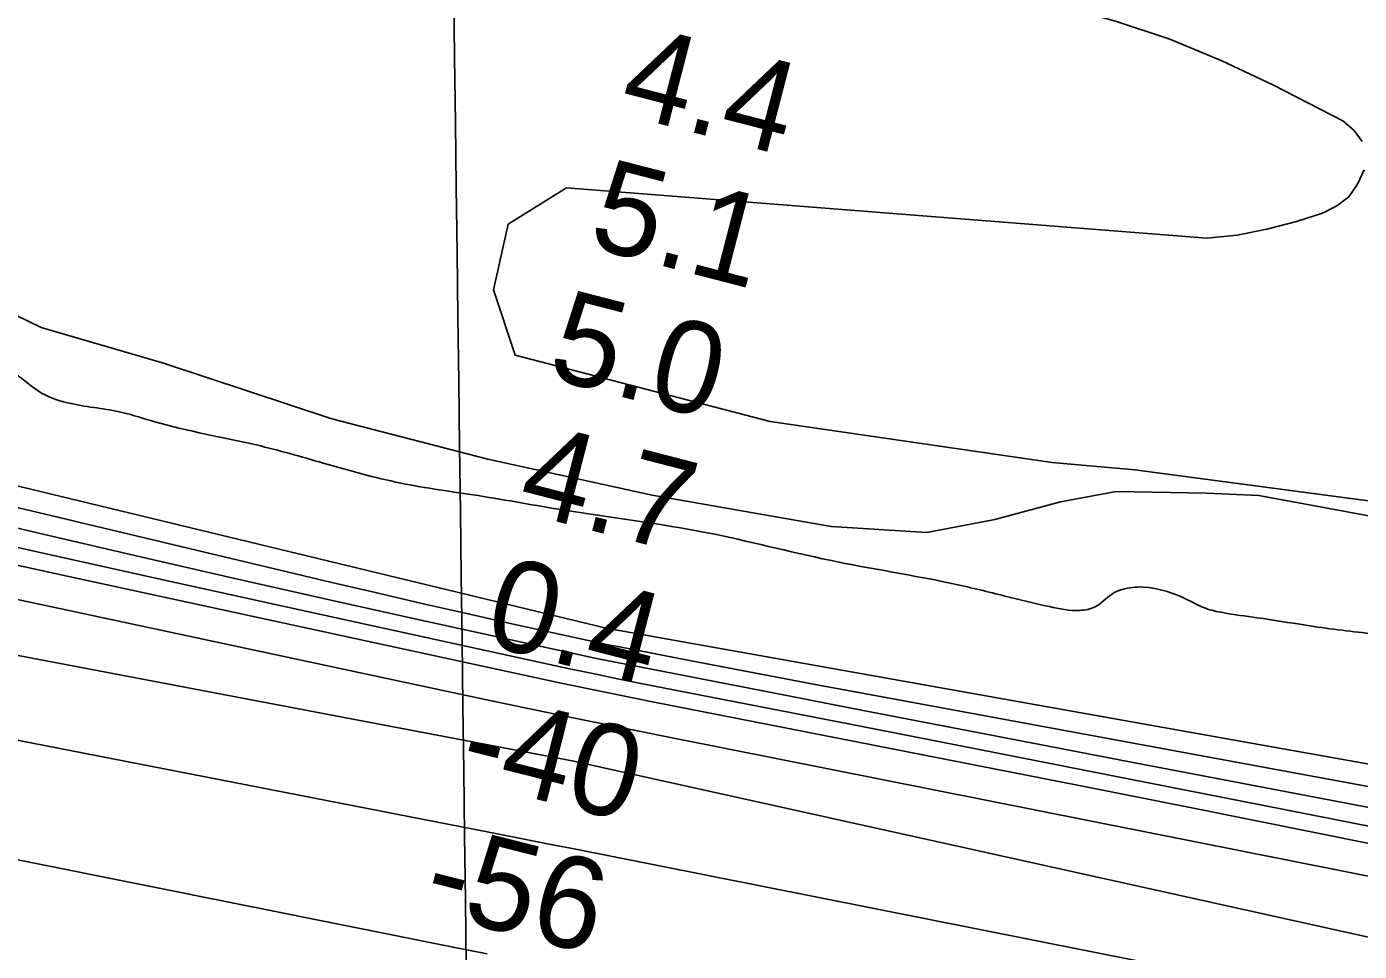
# Model space of a CAD drawing. Extents: x 3734862 to 3772949, y 391520 to 417239.
# Drawn here: x 3751881 to 3752854, y 404891 to 405567 of the extents above; entities that cross this region are included whole.
import ezdxf

# ---------------------------------------------------------------- set-up
doc = ezdxf.new("R2010")
doc.units = 0
for name, color, linetype in [('V-GRID-MAJR', 7, 'Continuous'), ('V-RIVR-EDGE', 7, 'Continuous'), ('V-RIVR-RANG', 7, 'Continuous'), ('V-SITE-VEGE', 7, 'Continuous'), ('V-TOPO-DPTH', 7, 'Continuous'), ('V-TOPO-MAJR', 7, 'Continuous'), ('V-TOPO-MINR', 7, 'Continuous'), ('V-TOPO-WATR', 7, 'Continuous')]:
    doc.layers.add(name, color=color, linetype=linetype)

msp = doc.modelspace()

# ---------------------------------------------------------------- linework, layer by layer
at = {"layer": 'V-GRID-MAJR'}
msp.add_spline([(3752303.87, 397025.23), (3752225.46, 403082.16), (3752147, 409142.46), (3752068.55, 415202.76), (3752068.51, 415206.12)], degree=3, dxfattribs=at)
at = {"layer": 'V-RIVR-EDGE'}
msp.add_spline([(3746931.66, 406550.36), (3746966.45, 406541.23), (3747000.34, 406533.46), (3747028.37, 406531.13), (3747049.17, 406530.63), (3747079.91, 406527.39), (3747121.04, 406521.86), (3747141.38, 406516.39), (3747167.58, 406506.37), (3747191.08, 406503.15), (3747219.1, 406497.2), (3747265.65, 406490.3), (3747293.23, 406486.17), (3747333.45, 406477.93), (3747365.52, 406463.83), (3747391.74, 406461.96), (3747413.44, 406460.55), (3747443.72, 406454.6), (3747492.52, 406444.53), (3747522.35, 406436.32), (3747568.89, 406426.25), (3747592.4, 406424.39), (3747623.13, 406416.17), (3747654.32, 406411.57), (3747685.5, 406405.62), (3747720.3, 406400.56), (3747756.46, 406392.33), (3747788.99, 406384.56), (3747817.02, 406379.97), (3747892.94, 406362.6), (3747922.32, 406361.62), (3747961.19, 406354.75), (3747996.43, 406343.81), (3748029.42, 406335.13), (3748075.06, 406323.27), (3748106.68, 406312.79), (3748130.63, 406304.14), (3748172.65, 406292.28), (3748240.43, 406277.19), (3748299.64, 406266.64), (3748356.59, 406256.55), (3748411.73, 406249.18), (3748447.9, 406247.74), (3748494.46, 406240.84), (3748519.75, 406230.83), (3748547.32, 406222.62), (3748571.28, 406220.75), (3748597.48, 406211.65), (3748627.76, 406207.95), (3748668.44, 406201.98), (3748718.6, 406189.64), (3748775.54, 406175.94), (3748839.27, 406164.02), (3748879.03, 406152.17), (3748973.46, 406125.26), (3749053.44, 406102.91), (3749137.94, 406082.8), (3749198.95, 406068.63), (3749236, 406058.59), (3749301.97, 406039.44), (3749348.96, 406026.21), (3749388.74, 406021.14), (3749433.49, 406017.86), (3749464.25, 406022.76), (3749481.89, 406024.07), (3749498.62, 406024.03), (3749517.6, 406018.56), (3749535.66, 406007.66), (3749563.62, 405977.75), (3749586.14, 405945.14), (3749596.05, 405927.48), (3749604.15, 405914.35), (3749617.25, 405907.08), (3749630.35, 405903.89), (3749645.28, 405906.11), (3749665.63, 405909.22), (3749678.75, 405908.74), (3749695.01, 405905.53), (3749706.3, 405898.72), (3749720.74, 405886.48), (3749732.46, 405871.53), (3749738.75, 405854.78), (3749753.2, 405846.16), (3749773.99, 405842.04), (3749792.07, 405841.99), (3749813.32, 405838.77), (3749847.67, 405834.17), (3749885.63, 405825.48), (3749900.1, 405826.35), (3749915.47, 405827.22), (3749934.46, 405825.81), (3749947.56, 405819), (3749970.57, 405799.05), (3749987.26, 405784.09), (3750009.84, 405773.63), (3750059.55, 405759.94), (3750106.99, 405745.81), (3750153.97, 405729.41), (3750199.59, 405708.95), (3750231.65, 405693.05), (3750274.58, 405679.83), (3750310.73, 405672.96), (3750392.05, 405645.63), (3750475.18, 405615.13), (3750529.85, 405598.71), (3750581.36, 405585.02), (3750627, 405575.87), (3750680.78, 405565.33), (3750753.55, 405551.14), (3750814.56, 405541.49), (3750862.02, 405533.23), (3750908.56, 405520.46), (3750940.18, 405509.08), (3751006.16, 405492.64), (3751057.68, 405483.01), (3751104.23, 405473.86), (3751120.95, 405467.48), (3751139.01, 405460.2), (3751152.13, 405459.72), (3751173.39, 405464.19), (3751184.71, 405472.75), (3751191.53, 405488.56), (3751201.5, 405494.87), (3751211.45, 405495.29), (3751247.59, 405482.09), (3751275.16, 405477.5), (3751308.6, 405471.54), (3751332.11, 405471.03), (3751351.57, 405477.77), (3751362.91, 405490.85), (3751371.55, 405512.08), (3751377.45, 405519.3), (3751384.68, 405520.19), (3751391.47, 405520.17), (3751395.51, 405510.66), (3751412.95, 405429.23), (3751420.12, 405404.8), (3751435.9, 405384.86), (3751452.15, 405375.78), (3751476.1, 405370.3), (3751504.59, 405369.32), (3751526.75, 405371.98), (3751559.32, 405380.04), (3751595.98, 405393.51), (3751605.94, 405397.1), (3751625.83, 405394.34), (3751637.12, 405390.7), (3751648.42, 405390.67), (3751658.83, 405393.36), (3751667.44, 405398.76), (3751681.49, 405412.74), (3751695.09, 405426.27), (3751707.75, 405426.69), (3751725.83, 405423.94), (3751730.78, 405416.69), (3751734.35, 405395.88), (3751740.18, 405377.33), (3751752.8, 405362.83), (3751765.88, 405348.78), (3751785.75, 405336.07), (3751805.18, 405331.05), (3751839.52, 405323.28), (3751857.6, 405320.07), (3751872.96, 405313.25), (3751892.36, 405299.18), (3751914.05, 405291.44), (3751951.11, 405285.02), (3751975.06, 405278.18), (3752049.17, 405261.26), (3752097.97, 405248.03), (3752154.45, 405233.42), (3752210.95, 405224.24), (3752273.78, 405213.68), (3752378.18, 405197.15), (3752467.66, 405177.03), (3752558.95, 405159.62), (3752595.56, 405150.94), (3752628.09, 405143.18), (3752650.24, 405140.41), (3752661.55, 405143.09), (3752673.33, 405152.11), (3752681.03, 405155.71), (3752696.4, 405157.48), (3752729.39, 405147.9), (3752742.03, 405141.99), (3752754.69, 405138.79), (3752779.55, 405135.11), (3752815.25, 405129.6), (3752862.26, 405123.61), (3752908.38, 405120.78), (3752951.33, 405119.77), (3753012.8, 405109.22), (3753057.54, 405101.87), (3753115.39, 405090.42), (3753167.36, 405077.18), (3753182.26, 405070.36), (3753206.65, 405060.36), (3753226.53, 405055.33), (3753255.46, 405048.93), (3753304.7, 405032.53), (3753353.5, 405017.04), (3753421.73, 404999.24), (3753465.12, 404991.44), (3753522.96, 404979.99), (3753594.82, 404964.9), (3753636.4, 404955.3), (3753690.18, 404945.67), (3753739.45, 404941.93), (3753767.94, 404943.22), (3753785.12, 404940.01), (3753815.84, 404930.89), (3753841.6, 404926.3), (3753859.24, 404927.16), (3753877.78, 404929.38), (3753891.8, 404929.8), (3753901.75, 404928.42), (3753903.99, 404921.63), (3753905.32, 404911.68), (3753917.05, 404898.99), (3753933.31, 404892.62), (3753947.32, 404890.32), (3753960.44, 404891.65), (3753976.27, 404893.87), (3754002.04, 404893.8), (3754049.5, 404885.1), (3754089.72, 404876.86), (3754120.46, 404875.88), (3754150.74, 404870.83), (3754176.5, 404863.98), (3754209.94, 404855.31), (3754242.48, 404851.61), (3754266.91, 404853.36), (3754292.22, 404851.49), (3754310.75, 404845.56), (3754338.75, 404831.93), (3754383.47, 404817.8), (3754438.6, 404804.1), (3754489.68, 404795.38), (3754530.82, 404792.57), (3754550.25, 404790.71), (3754575.07, 404771.21), (3754599.01, 404761.2), (3754636.06, 404749.35), (3754674.48, 404741.57), (3754712.44, 404736.05), (3754756.74, 404727.8), (3754793.35, 404725.45), (3754829.08, 404728.08), (3754852.15, 404731.19), (3754868.43, 404730.69), (3754889.66, 404724.31), (3754915.88, 404721.08), (3754948.88, 404716.93), (3755000.41, 404712.28), (3755032.05, 404707.68), (3755059.6, 404695.86), (3755083.56, 404691.73), (3755098.01, 404686.72), (3755130.09, 404676.69), (3755182.04, 404656.67), (3755242.14, 404641.15), (3755310.84, 404628.32), (3755363.24, 404610.55), (3755405.71, 404594.62), (3755426.04, 404590.05), (3755447.74, 404589.54), (3755470.35, 404588.58), (3755506.5, 404580.81), (3755557.54, 404557.62), (3755580.58, 404548.07), (3755586.91, 404548.05), (3755593.7, 404550.75), (3755601.38, 404550.28), (3755602.72, 404543.04), (3755611.3, 404537.14), (3755640.2, 404523.96), (3755702.08, 404495.32)], degree=3, dxfattribs=at)
at = {"layer": 'V-SITE-VEGE'}
for points in [[(3752538.55, 405197.34), (3752468.64, 405201.74), (3752338.11, 405224.59), (3752218.04, 405250.98), (3752104.13, 405280.36), (3751981.4, 405321.05), (3751891.95, 405347.08), (3751827.26, 405378.36)], [(3752907.21, 405201.06), (3752780.98, 405224.47), (3752742.69, 405226.12), (3752676.67, 405227.25), (3752636.16, 405219.78), (3752588.1, 405206.9), (3752538.55, 405197.34)]]:
    msp.add_lwpolyline(points, dxfattribs=at)
at = {"layer": 'V-TOPO-DPTH'}
for points in [[(3750385.78, 405559.19), (3751361.97, 405354.16), (3751369.36, 405352.59), (3751376.74, 405351), (3751384.12, 405349.38), (3751391.5, 405347.74), (3751398.86, 405346.06), (3751406.22, 405344.37), (3751413.57, 405342.63), (3751420.92, 405340.87), (3752304.43, 405127.34), (3753163.29, 404974.37)], [(3753069.12, 404904.85), (3752355.18, 405046.78), (3752321.24, 405053.6), (3752287.33, 405060.52), (3752253.45, 405067.58), (3752219.59, 405074.74), (3751440.94, 405241.07), (3751432.8, 405242.82), (3751424.66, 405244.58), (3751416.52, 405246.35), (3751408.39, 405248.14), (3751394.88, 405251.12), (3751393.5, 405251.43), (3751392.13, 405251.73), (3751390.75, 405252.04), (3751389.37, 405252.34), (3750581.98, 405429.76)], [(3753069.12, 404904.85), (3752355.18, 405046.78), (3752321.24, 405053.6), (3752287.33, 405060.52), (3752253.45, 405067.58), (3752219.59, 405074.74), (3751440.94, 405241.07), (3751432.8, 405242.82), (3751424.66, 405244.58), (3751416.52, 405246.35), (3751408.39, 405248.14), (3751394.88, 405251.12), (3751393.5, 405251.43), (3751392.13, 405251.73), (3751390.75, 405252.04), (3751389.37, 405252.34), (3750581.98, 405429.76)], [(3750897.16, 405391.27), (3751000.35, 405368.56), (3751365.15, 405287.69), (3751380.84, 405284.2), (3751396.53, 405280.68), (3751412.21, 405277.14), (3751427.89, 405273.59), (3751567.92, 405241.68), (3751653.64, 405222.29), (3751739.4, 405203.09), (3751825.22, 405184.15), (3751911.08, 405165.4), (3752247.9, 405092.4), (3752270.46, 405087.58), (3752293.04, 405082.85), (3752315.65, 405078.25), (3752338.28, 405073.73), (3752648.59, 405012.74), (3752734.53, 404995.73), (3752820.43, 404978.56), (3752906.29, 404961.17)], [(3750897.16, 405391.27), (3751000.35, 405368.56), (3751365.15, 405287.69), (3751380.84, 405284.2), (3751396.53, 405280.68), (3751412.21, 405277.14), (3751427.89, 405273.59), (3751567.92, 405241.68), (3751653.64, 405222.29), (3751739.4, 405203.09), (3751825.22, 405184.15), (3751911.08, 405165.4), (3752247.9, 405092.4), (3752270.46, 405087.58), (3752293.04, 405082.85), (3752315.65, 405078.25), (3752338.28, 405073.73), (3752648.59, 405012.74), (3752734.53, 404995.73), (3752820.43, 404978.56), (3752906.29, 404961.17)], [(3750866.48, 405306), (3750990.22, 405280.84), (3751113.96, 405255.71), (3751336.72, 405210.53), (3751360.56, 405205.74), (3751384.41, 405201.01), (3751408.27, 405196.36), (3751432.15, 405191.77), (3752279.66, 405030.46), (3753089.35, 404851.25)], [(3750866.48, 405306), (3750990.22, 405280.84), (3751113.96, 405255.71), (3751336.72, 405210.53), (3751360.56, 405205.74), (3751384.41, 405201.01), (3751408.27, 405196.36), (3751432.15, 405191.77), (3752279.66, 405030.46), (3753089.35, 404851.25)], [(3753116.41, 404947.74), (3752685.4, 405030.2), (3752620.94, 405042.56), (3752556.48, 405054.97), (3752492.03, 405067.43), (3752427.59, 405079.93), (3752321.36, 405100.58), (3752310.05, 405102.83), (3752298.74, 405105.12), (3752287.46, 405107.5), (3752276.18, 405109.93), (3752164.89, 405134.37), (3752098.01, 405149.21), (3752031.17, 405164.24), (3751964.4, 405179.57), (3751897.67, 405195.08), (3751463, 405297.15)], [(3753116.41, 404947.74), (3752685.4, 405030.2), (3752620.94, 405042.56), (3752556.48, 405054.97), (3752492.03, 405067.43), (3752427.59, 405079.93), (3752321.36, 405100.58), (3752310.05, 405102.83), (3752298.74, 405105.12), (3752287.46, 405107.5), (3752276.18, 405109.93), (3752164.89, 405134.37), (3752098.01, 405149.21), (3752031.17, 405164.24), (3751964.4, 405179.57), (3751897.67, 405195.08), (3751463, 405297.15)]]:
    msp.add_lwpolyline(points, dxfattribs=at)
at = {"layer": 'V-TOPO-MAJR'}
msp.add_lwpolyline([(3752932.35, 404836.88), (3752300.58, 404962.36), (3752282.34, 404965.97), (3752264.09, 404969.58), (3752245.84, 404973.16), (3752227.59, 404976.73), (3751591.11, 405100.9), (3751555.18, 405107.81), (3751519.23, 405114.58), (3751483.24, 405121.16), (3751447.22, 405127.6), (3751411.18, 405133.85), (3751375.11, 405139.98), (3751339.01, 405145.92), (3751302.89, 405151.74), (3751275.79, 405156.04), (3751226.1, 405163.87), (3751176.41, 405171.67), (3751126.7, 405179.39), (3751076.99, 405187.07), (3750397.83, 405291.47)], dxfattribs=at)
at = {"layer": 'V-TOPO-MINR'}
for points in [[(3752856.37, 405482.85), (3752850.59, 405490.91), (3752842.28, 405497.87), (3752791.05, 405524.24), (3752753.8, 405541.78), (3752715.87, 405557.52), (3752676.93, 405570.54), (3752637.31, 405581.76), (3752453.52, 405626.86), (3752443.47, 405629.29), (3752433.41, 405631.67), (3752423.33, 405633.98), (3752413.24, 405636.25), (3751482.01, 405842.1)], [(3753242.24, 405169.81), (3752690.31, 405243.07), (3752630.08, 405248.53), (3752424.07, 405278.41), (3752238.04, 405326.74), (3752222.2, 405374.64), (3752232.95, 405422.49), (3752275.57, 405448.97), (3752743.02, 405412.34), (3752765.09, 405414.47), (3752786.84, 405418.77), (3752808.38, 405424.51), (3752827.31, 405430.58), (3752837.74, 405435.81), (3752846.58, 405442.59), (3752853, 405451.68), (3752857.83, 405462.31)], [(3753069.12, 404904.85), (3752355.18, 405046.78), (3752321.24, 405053.6), (3752287.33, 405060.52), (3752253.45, 405067.58), (3752219.59, 405074.74), (3751440.94, 405241.07), (3751432.8, 405242.82), (3751424.66, 405244.58), (3751416.52, 405246.35), (3751408.39, 405248.14), (3751394.88, 405251.12), (3751393.5, 405251.43), (3751392.13, 405251.73), (3751390.75, 405252.04), (3751389.37, 405252.34), (3750581.98, 405429.76)], [(3752882.26, 404978.6), (3752784.56, 404997.95), (3752686.84, 405017.23), (3752589.11, 405036.44), (3752491.36, 405055.59), (3752329.82, 405087.17), (3752312.85, 405090.54), (3752295.89, 405093.99), (3752278.96, 405097.55), (3752262.04, 405101.19), (3752091.79, 405138.33), (3751989.81, 405160.79), (3751887.87, 405183.49), (3751786.03, 405206.58), (3751684.24, 405229.93), (3751445.19, 405285.23), (3751422.02, 405290.57), (3751398.84, 405295.86), (3751375.64, 405301.09), (3751352.44, 405306.29), (3751167.82, 405347.38), (3751052.26, 405372.89), (3750936.63, 405398.13)], [(3752906.29, 404961.17), (3752820.43, 404978.56), (3752734.53, 404995.73), (3752648.59, 405012.74), (3752338.28, 405073.73), (3752315.65, 405078.25), (3752293.04, 405082.85), (3752270.46, 405087.58), (3752247.9, 405092.4), (3751911.08, 405165.4), (3751825.22, 405184.15), (3751739.4, 405203.09), (3751653.64, 405222.29), (3751567.92, 405241.68), (3751427.89, 405273.59), (3751412.21, 405277.14), (3751396.53, 405280.68), (3751380.84, 405284.2), (3751365.15, 405287.69), (3751000.35, 405368.56), (3750897.16, 405391.27)], [(3753089.35, 404851.25), (3752279.66, 405030.46), (3751432.15, 405191.77), (3751408.27, 405196.36), (3751384.41, 405201.01), (3751360.56, 405205.74), (3751336.72, 405210.53), (3751113.96, 405255.71), (3750990.22, 405280.84), (3750866.48, 405306)], [(3753109.99, 404965.83), (3752492.91, 405079.72), (3752460.99, 405085.65), (3752429.08, 405091.64), (3752397.19, 405097.71), (3752365.32, 405103.83), (3752312.9, 405113.97), (3752307.24, 405115.09), (3752301.59, 405116.24), (3752295.94, 405117.43), (3752290.31, 405118.65), (3752235.68, 405130.72), (3752202.76, 405138.08), (3752169.86, 405145.55), (3752136.99, 405153.18), (3752104.15, 405160.92), (3751481.31, 405309.32)], [(3753116.41, 404947.74), (3752685.4, 405030.2), (3752620.94, 405042.56), (3752556.48, 405054.97), (3752492.03, 405067.43), (3752427.59, 405079.93), (3752321.36, 405100.58), (3752310.05, 405102.83), (3752298.74, 405105.12), (3752287.46, 405107.5), (3752276.18, 405109.93), (3752164.89, 405134.37), (3752098.01, 405149.21), (3752031.17, 405164.24), (3751964.4, 405179.57), (3751897.67, 405195.08), (3751463, 405297.15)], [(3752217.52, 404889.53), (3752192.69, 404894.48), (3751580.05, 405017.45), (3751543.89, 405024.6), (3751507.7, 405031.6), (3751471.47, 405038.39), (3751435.21, 405045.03), (3751369.5, 405056.86), (3751366.07, 405057.46), (3751362.64, 405058.04), (3751359.2, 405058.58), (3751355.76, 405059.09), (3751306.49, 405066.25), (3751278.4, 405070.22), (3751250.29, 405074.04), (3751222.15, 405077.64), (3751193.98, 405081.09), (3750371, 405178.63)]]:
    msp.add_lwpolyline(points, dxfattribs=at)
at = {"layer": 'V-TOPO-WATR'}
msp.add_lwpolyline([(3753163.29, 404974.37), (3752304.43, 405127.34), (3751420.92, 405340.87), (3751413.57, 405342.63), (3751406.22, 405344.37), (3751398.86, 405346.06), (3751391.5, 405347.74), (3751384.12, 405349.38), (3751376.74, 405351), (3751369.36, 405352.59), (3751361.97, 405354.16), (3750385.78, 405559.19)], dxfattribs=at)

# ---------------------------------------------------------------- texts
at = {"layer": 'V-RIVR-RANG'}
for s, rotation, p in [('4.4', 345.50833, (3752312.41, 405503.82)), ('5.1', 345.50833, (3752289.93, 405406.34)), ('5.0', 345.50833, (3752260.05, 405310.78)), ('4.7', 345.50833, (3752238.08, 405213.17)), ('0.4', 345.50833, (3752213.3, 405116.29)), ('-40', 345.79661, (3752194.72, 405017.4)), ('-56', 345.79661, (3752168.67, 404920.84))]:
    msp.add_text(s, height=67, rotation=rotation, dxfattribs=at).set_placement(p)

doc.saveas('drawing.dxf')
